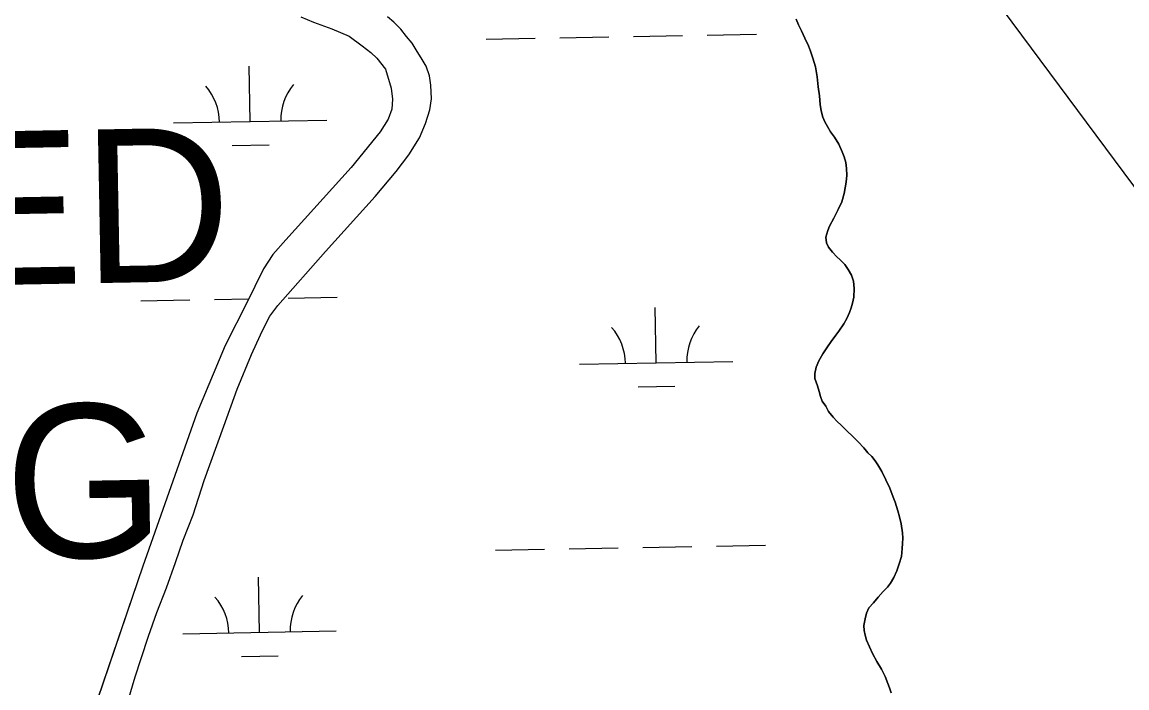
# Model space of a CAD drawing. Extents: x 3925854 to 3964121, y 224593 to 250589.
# Drawn here: x 3948088 to 3948807, y 246655 to 247089 of the extents above; entities that cross this region are included whole.
import ezdxf

# ---------------------------------------------------------------- set-up
doc = ezdxf.new("R2010")
doc.units = 0
for name, color, linetype in [('V-LEVE-IDEN', 7, 'Continuous'), ('V-TOPO-SHOR', 7, 'Continuous'), ('V-UTIL-LINE', 7, 'Continuous'), ('V-WETL-SWMP', 7, 'Continuous')]:
    doc.layers.add(name, color=color, linetype=linetype)

msp = doc.modelspace()

# ---------------------------------------------------------------- linework, layer by layer
at = {"layer": 'V-TOPO-SHOR'}
for points in [[(3948269.17, 247091.889), (3948277.422, 247088.54), (3948289.433, 247084.143), (3948300.644, 247079.386), (3948309.09, 247073.176), (3948314.753, 247068.74), (3948318.8, 247065.099), (3948324.3, 247057.978), (3948328.046, 247045.479), (3948328.984, 247038.42), (3948328.579, 247031.889), (3948326.205, 247025.343), (3948320.8, 247017.172), (3948301.985, 246993.888), (3948271.607, 246960.245), (3948259.528, 246946.753), (3948251, 246937.22), (3948244.977, 246927.969), (3948239.325, 246916.486), (3948234.557, 246906.707), (3948220.07, 246877.906), (3948201.474, 246833.962), (3948166.322, 246734.462), (3948110.995, 246571.689)], [(3948227.885, 246849.6), (3948237.045, 246872.108), (3948242.958, 246884.934), (3948247.462, 246894.265), (3948248.965, 246897.046), (3948254.376, 246903.968), (3948285.37, 246939.225), (3948317.612, 246975.024), (3948331.374, 246991.299), (3948339.499, 247002.082), (3948346.585, 247013.217), (3948350.371, 247022.634), (3948353.177, 247031.416), (3948354.386, 247038.489), (3948353.882, 247047.521), (3948352.95, 247053.595), (3948350.765, 247059.754), (3948347.689, 247065.369), (3948345.067, 247069.467), (3948341.727, 247074.723), (3948338.12, 247079.263), (3948334.334, 247083.889), (3948329.832, 247088.512), (3948325.607, 247091.975)], [(3948616.398, 246960.856), (3948619.225, 246966.596), (3948621.521, 246971.442), (3948623.095, 246976.996), (3948624.302, 246984.338), (3948624.81, 246988.813), (3948624.603, 246993.284), (3948624.22, 246997.218), (3948623.124, 247000.788), (3948621.852, 247004.001), (3948619.495, 247008.994), (3948616.784, 247013.629), (3948614.256, 247017.188), (3948612.268, 247020.575), (3948610.459, 247023.604), (3948609.187, 247026.638), (3948608.09, 247030.746), (3948607.348, 247034.854), (3948606.953, 247040.576), (3948606.204, 247046.296), (3948605.446, 247052.909), (3948604.332, 247059.342), (3948602.685, 247065.058), (3948601.227, 247069.699), (3948599.775, 247073.088), (3948597.418, 247078.081), (3948595.241, 247082.898), (3948593.248, 247086.82), (3948591.796, 247090.39)], [(3948652.74, 246785.244), (3948650.203, 246790.593), (3948647.485, 246795.943), (3948644.956, 246800.221), (3948643.149, 246802.891), (3948640.985, 246805.74), (3948638.466, 246808.229), (3948635.76, 246811.432), (3948632.16, 246815.343), (3948628.379, 246819.077), (3948624.959, 246822.276), (3948621.361, 246825.831), (3948618.301, 246828.852), (3948615.958, 246831.342), (3948612.894, 246835.08), (3948611.086, 246838.467), (3948608.739, 246841.851), (3948607.647, 246844.706), (3948606.732, 246848.099), (3948605.634, 246851.849), (3948603.996, 246856.49), (3948603.973, 246859.887), (3948604.844, 246863.83), (3948606.607, 246868.133), (3948609.081, 246872.622), (3948612.096, 246877.111), (3948614.576, 246880.705), (3948617.592, 246884.66), (3948619.542, 246887.353), (3948622.733, 246892.205), (3948624.859, 246895.617), (3948626.622, 246899.563), (3948627.677, 246902.432), (3948628.551, 246905.656), (3948629.244, 246909.418), (3948629.565, 246915.144), (3948629.178, 246919.791), (3948627.724, 246923.719), (3948625.731, 246927.463), (3948623.386, 246930.668), (3948620.505, 246933.691), (3948618.344, 246935.823), (3948615.465, 246938.668), (3948612.759, 246942.049), (3948611.489, 246944.904), (3948611.111, 246948.48), (3948612.335, 246952.781), (3948613.568, 246955.65), (3948616.398, 246960.856)], [(3948156.889, 246646.928), (3948161.443, 246662.251), (3948165.214, 246674.261), (3948169.953, 246688.779), (3948175.491, 246704.288), (3948181.739, 246720.246), (3948187.719, 246736.741), (3948192.727, 246751.263), (3948199.061, 246767.848), (3948206.256, 246790.165), (3948219.003, 246825.575), (3948227.885, 246849.6)], [(3948653.578, 246651.802), (3948652.484, 246655.194), (3948651.393, 246658.049), (3948649.754, 246662.511), (3948647.399, 246667.326), (3948644.325, 246672.315), (3948641.431, 246677.484), (3948639.617, 246681.767), (3948637.622, 246686.225), (3948636.706, 246689.44), (3948636.149, 246692.478), (3948635.951, 246695.695), (3948636.641, 246699.994), (3948637.689, 246703.756), (3948639.099, 246707.166), (3948642.119, 246710.582), (3948645.136, 246714.178), (3948648.511, 246717.957), (3948651.178, 246720.656), (3948653.129, 246723.351), (3948655.431, 246726.943), (3948657.373, 246731.429), (3948658.776, 246735.91), (3948660.355, 246740.749), (3948660.859, 246745.76), (3948661.016, 246749.16), (3948661.174, 246752.56), (3948660.973, 246755.957), (3948660.222, 246761.856), (3948659.12, 246766.501), (3948658.02, 246770.429), (3948656.197, 246775.962), (3948654.923, 246779.354), (3948652.74, 246785.244)]]:
    msp.add_lwpolyline(points, dxfattribs=at)
at = {"layer": 'V-UTIL-LINE'}
msp.add_lwpolyline([(3947659.847, 248532.496), (3950829.703, 244264.252), (3951084.365, 243921.222), (3951178.827, 243906.555), (3951845.15, 243559.451), (3953160.259, 242867.131), (3955606.335, 242988.526), (3956603.283, 243068.394), (3958314.557, 243143.679), (3960860.872, 244810.142), (3961767.682, 245361.867)], dxfattribs=at)
at = {"layer": 'V-WETL-SWMP'}
for p, q in [((3948277.421, 247088.541), (3948289.433, 247084.144)), ((3948289.433, 247084.144), (3948300.643, 247079.385)), ((3948300.643, 247079.385), (3948309.09, 247073.177)), ((3948389.9, 247077.414), (3948421.895, 247077.996)), ((3948437.892, 247078.287), (3948469.887, 247078.869)), ((3948485.884, 247079.16), (3948517.879, 247079.741)), ((3948533.876, 247080.032), (3948565.871, 247080.614)), ((3948309.09, 247073.177), (3948314.753, 247068.74)), ((3948314.753, 247068.74), (3948318.8, 247065.099)), ((3948318.8, 247065.099), (3948324.301, 247057.978)), ((3948236.256, 247023.87), (3948235.602, 247059.864)), ((3948324.301, 247057.978), (3948328.046, 247045.48)), ((3948328.046, 247045.48), (3948328.985, 247038.42)), ((3948328.985, 247038.42), (3948328.579, 247031.888)), ((3948328.579, 247031.888), (3948326.205, 247025.344)), ((3948186.265, 247022.961), (3948286.248, 247024.779)), ((3948326.205, 247025.344), (3948320.8, 247017.171)), ((3948320.8, 247017.171), (3948301.985, 246993.887)), ((3948224.539, 247008.224), (3948248.535, 247008.66)), ((3948301.985, 246993.887), (3948271.607, 246960.246)), ((3948271.607, 246960.246), (3948259.528, 246946.754)), ((3948259.528, 246946.754), (3948251.001, 246937.22)), ((3948251.001, 246937.22), (3948244.978, 246927.969)), ((3948244.978, 246927.969), (3948239.325, 246916.485)), ((3948239.325, 246916.485), (3948234.557, 246906.706)), ((3948164.959, 246907.123), (3948196.954, 246907.705)), ((3948212.951, 246907.995), (3948235.385, 246908.403)), ((3948234.557, 246906.706), (3948220.069, 246877.905)), ((3948260.943, 246908.868), (3948292.938, 246909.45)), ((3948500.592, 246866.788), (3948499.937, 246902.782)), ((3948220.069, 246877.905), (3948201.473, 246833.962)), ((3948450.6, 246865.879), (3948550.583, 246867.697)), ((3948488.874, 246851.141), (3948512.87, 246851.578)), ((3948201.473, 246833.962), (3948166.321, 246734.462)), ((3948443.94, 246745.667), (3948475.935, 246746.249)), ((3948491.932, 246746.54), (3948523.927, 246747.121)), ((3948539.924, 246747.412), (3948571.919, 246747.994)), ((3948395.948, 246744.794), (3948427.943, 246745.376)), ((3948166.321, 246734.462), (3948110.995, 246571.689)), ((3948242.304, 246691.25), (3948241.65, 246727.244)), ((3948192.313, 246690.341), (3948292.296, 246692.159)), ((3948230.587, 246675.604), (3948254.583, 246676.04))]:
    msp.add_line(p, q, dxfattribs=at)
for points in [[(3948156.889, 246646.929), (3948161.443, 246662.252), (3948165.214, 246674.26), (3948169.953, 246688.78), (3948175.49, 246704.288), (3948181.74, 246720.247), (3948187.719, 246736.742), (3948192.726, 246751.263), (3948199.062, 246767.849), (3948206.256, 246790.165), (3948219.002, 246825.575), (3948227.885, 246849.601), (3948237.046, 246872.108), (3948242.958, 246884.935), (3948247.461, 246894.265), (3948248.964, 246897.047), (3948254.376, 246903.968), (3948285.37, 246939.224), (3948317.612, 246975.024), (3948331.374, 246991.299), (3948339.499, 247002.083), (3948346.584, 247013.218), (3948350.371, 247022.633), (3948353.178, 247031.416), (3948354.386, 247038.49), (3948353.882, 247047.52), (3948352.949, 247053.596), (3948350.764, 247059.754), (3948347.688, 247065.369), (3948345.068, 247069.467), (3948341.726, 247074.723), (3948338.12, 247079.262), (3948334.334, 247083.889), (3948329.833, 247088.512), (3948325.608, 247091.974)], [(3948591.795, 247090.39), (3948593.248, 247086.821), (3948595.24, 247082.898), (3948597.417, 247078.082), (3948599.774, 247073.088), (3948601.226, 247069.699), (3948602.686, 247065.057), (3948604.332, 247059.343), (3948605.446, 247052.91), (3948606.203, 247046.296), (3948606.954, 247040.577), (3948607.348, 247034.855), (3948608.089, 247030.746), (3948609.188, 247026.638), (3948610.46, 247023.605), (3948612.267, 247020.576), (3948614.256, 247017.189), (3948616.783, 247013.628), (3948619.495, 247008.994), (3948621.852, 247004), (3948623.125, 247000.788), (3948624.22, 246997.217), (3948624.603, 246993.284), (3948624.81, 246988.813), (3948624.301, 246984.338), (3948623.095, 246976.996), (3948621.52, 246971.441), (3948619.225, 246966.597), (3948616.399, 246960.855), (3948613.569, 246955.65), (3948612.335, 246952.78), (3948611.11, 246948.479), (3948611.49, 246944.904), (3948612.76, 246942.05), (3948615.465, 246938.668), (3948618.345, 246935.824), (3948620.505, 246933.691), (3948623.386, 246930.668), (3948625.731, 246927.463), (3948627.723, 246923.719), (3948629.178, 246919.792), (3948629.565, 246915.144), (3948629.243, 246909.418), (3948628.551, 246905.657), (3948627.677, 246902.432), (3948626.622, 246899.563), (3948624.858, 246895.616), (3948622.733, 246892.204), (3948619.543, 246887.354), (3948617.593, 246884.659), (3948614.576, 246880.705), (3948612.095, 246877.111), (3948609.082, 246872.621), (3948606.606, 246868.133), (3948604.844, 246863.829), (3948603.974, 246859.888), (3948603.995, 246856.489), (3948605.635, 246851.849), (3948606.731, 246848.099), (3948607.647, 246844.706), (3948608.738, 246841.851), (3948611.085, 246838.467), (3948612.895, 246835.079), (3948615.959, 246831.342), (3948618.301, 246828.852), (3948621.361, 246825.831), (3948624.96, 246822.276), (3948628.379, 246819.077), (3948632.159, 246815.344), (3948635.761, 246811.432), (3948638.465, 246808.229), (3948640.985, 246805.74), (3948643.149, 246802.892), (3948644.955, 246800.22), (3948647.486, 246795.942), (3948650.203, 246790.593), (3948652.741, 246785.243), (3948654.924, 246779.353), (3948656.198, 246775.962), (3948658.021, 246770.429), (3948659.119, 246766.5), (3948660.222, 246761.856), (3948660.974, 246755.958), (3948661.174, 246752.56), (3948661.017, 246749.16), (3948660.859, 246745.761), (3948660.354, 246740.749), (3948658.775, 246735.909), (3948657.372, 246731.428), (3948655.432, 246726.944), (3948653.129, 246723.352), (3948651.178, 246720.657), (3948648.512, 246717.957)], [(3948648.512, 246717.957), (3948645.137, 246714.179), (3948642.119, 246710.582), (3948639.099, 246707.165), (3948637.689, 246703.757), (3948636.64, 246699.994), (3948635.951, 246695.696), (3948636.15, 246692.478), (3948636.706, 246689.44), (3948637.621, 246686.226), (3948639.616, 246681.767), (3948641.432, 246677.485), (3948644.326, 246672.315), (3948647.399, 246667.326), (3948649.754, 246662.511), (3948651.392, 246658.049), (3948652.484, 246655.194), (3948653.578, 246651.802)]]:
    msp.add_lwpolyline(points, dxfattribs=at)
for centre, start, end in [((3948291.481, 247025.349), 140.269876, 181.813534), ((3948181.014, 247023.341), 0.269879, 41.813537), ((3948445.349, 246866.258), 0.269879, 41.813537), ((3948555.817, 246868.267), 140.269876, 181.813534), ((3948187.062, 246690.721), 0.269879, 41.813537), ((3948297.529, 246692.729), 140.269876, 181.813534)]:
    msp.add_arc(centre, 35.246, start, end, dxfattribs=at)

# ---------------------------------------------------------------- texts
at = {"layer": 'V-LEVE-IDEN'}
for s, p in [('SUBMERGED', (3947362.797, 246904.193)), ('DEFLECTING', (3947334.486, 246725.072))]:
    msp.add_text(s, height=99.9998, rotation=1.067956, dxfattribs=at).set_placement(p)

doc.saveas('drawing.dxf')
